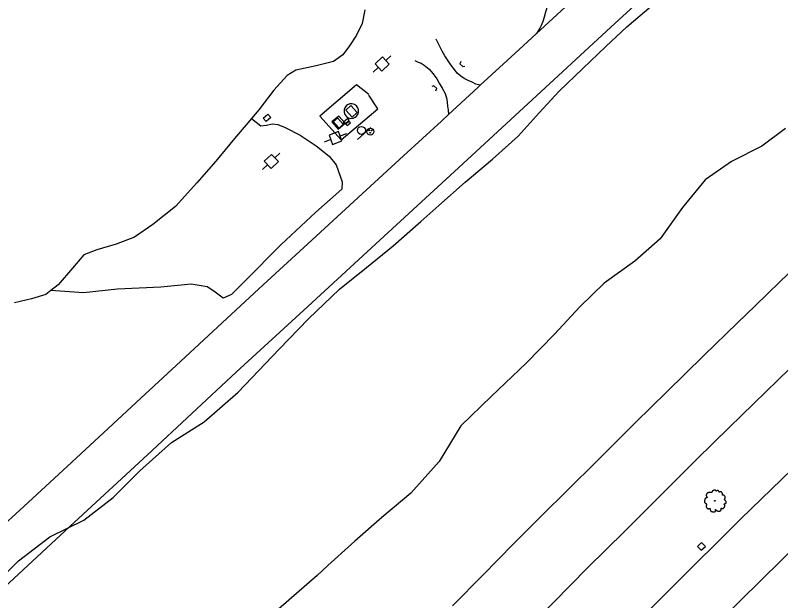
# Model space of a CAD drawing. Extents: x 2161152 to 2175754, y 602179 to 617749.
# Drawn here: x 2163150.7 to 2163534.2, y 605629.5 to 605922.5 of the extents above; entities that cross this region are included whole.
import ezdxf

# ---------------------------------------------------------------- set-up
doc = ezdxf.new("R2010")
doc.units = 0
for name, color, linetype in [('RD_EX_BldgApp_Sign', 7, 'Continuous'), ('RD_EX_Conc_Slab', 7, 'Continuous'), ('RD_EX_DR_Inlet', 7, 'Continuous'), ('RD_EX_DR_Pipe', 7, 'Continuous'), ('RD_EX_Driveway_Dirt', 7, 'Continuous'), ('RD_EX_Fence_ChLk', 7, 'Continuous'), ('RD_EX_Fence_Gate', 7, 'Continuous'), ('RD_EX_Fence_Other', 7, 'Continuous'), ('RD_EX_Parking_Asphalt', 7, 'Continuous'), ('RD_EX_Road', 7, 'Continuous'), ('RD_EX_UT', 7, 'Continuous'), ('RD_EX_VEG', 7, 'Continuous')]:
    doc.layers.add(name, color=color, linetype=linetype)

msp = doc.modelspace()

# ---------------------------------------------------------------- linework, layer by layer
at = {"layer": 'RD_EX_BldgApp_Sign'}
msp.add_line((2163322.11, 605860.38), (2163328.81, 605866.4), dxfattribs=at)
msp.add_circle((2163324.12, 605864.91), 2, dxfattribs=at)
at = {"layer": 'RD_EX_Conc_Slab'}
for points in [[(2163316.57, 605877.24), (2163315.84, 605876.3), (2163315.46, 605875.17), (2163315.46, 605873.98), (2163315.85, 605872.85), (2163316.58, 605871.91), (2163317.57, 605871.26), (2163318.73, 605870.96), (2163319.92, 605871.06), (2163321.01, 605871.53), (2163321.53, 605871.94), (2163322.27, 605872.86), (2163322.68, 605873.98), (2163322.7, 605875.17), (2163322.33, 605876.3), (2163321.62, 605877.26), (2163320.64, 605877.93), (2163319.49, 605878.25), (2163318.3, 605878.18), (2163317.2, 605877.73), (2163316.57, 605877.24)], [(2163309.35, 605869.15), (2163312.52, 605865.52), (2163316.06, 605868.54), (2163312.77, 605872.11), (2163309.35, 605869.15)]]:
    msp.add_lwpolyline(points, dxfattribs=at)
at = {"layer": 'RD_EX_DR_Inlet'}
msp.add_lwpolyline([(2163492.57, 605656.65), (2163494.42, 605654.69), (2163496.44, 605656.55), (2163494.54, 605658.56), (2163492.57, 605656.65)], dxfattribs=at)
for centre, radius in [((2163328.62, 605864.33), 1.75), ((2163327.96, 605864.96), 0.175), ((2163328.53, 605863.67), 0.175), ((2163329.18, 605864.89), 0.175)]:
    msp.add_circle(centre, radius, dxfattribs=at)
at = {"layer": 'RD_EX_DR_Pipe'}
for points in [[(2163373.91, 605899.34), (2163373.52, 605898.29), (2163374.89, 605896.84), (2163375.96, 605897.16)], [(2163361.49, 605884.81), (2163361.84, 605885.87), (2163360.43, 605887.29), (2163359.37, 605886.94)]]:
    msp.add_lwpolyline(points, dxfattribs=at)
at = {"layer": 'RD_EX_Driveway_Dirt'}
for points in [[(2163383.66, 605887.54), (2163381.49, 605888.05), (2163379.59, 605889.06), (2163377.56, 605889.86), (2163375.69, 605890.93), (2163373.9, 605892.03), (2163372.16, 605893.6), (2163370.72, 605895.41), (2163368.93, 605897.79), (2163367.23, 605900.19), (2163365.96, 605902.31), (2163364.65, 605904.62), (2163363.08, 605907.52), (2163361.53, 605910.65)], [(2163350.89, 605899.89), (2163352.62, 605899.14), (2163354, 605898.63), (2163355.64, 605897.57), (2163358.06, 605895.55), (2163360.15, 605893.22), (2163361.88, 605890.74), (2163363.12, 605888.62), (2163364.54, 605886.11), (2163366.09, 605883.43), (2163366.93, 605880.53), (2163367.31, 605877.12), (2163367.66, 605875.11), (2163367.74, 605872.82)]]:
    msp.add_lwpolyline(points, dxfattribs=at)
at = {"layer": 'RD_EX_Fence_ChLk'}
msp.add_lwpolyline([(2163321.61, 605887.74), (2163303.33, 605872.12), (2163313.92, 605860.19), (2163332.4, 605875.78)], dxfattribs=at)
at = {"layer": 'RD_EX_Fence_Gate'}
for p, q in [((2163327.78, 605882.83), (2163321.61, 605887.74)), ((2163332.4, 605875.78), (2163327.88, 605882.6))]:
    msp.add_line(p, q, dxfattribs=at)
at = {"layer": 'RD_EX_Fence_Other'}
msp.add_lwpolyline([(2162830.61, 604913.75), (2162883.17, 604978.53), (2162926.54, 605031.32), (2162974.34, 605088.61), (2163021.45, 605143.76), (2163066.11, 605195.56), (2163102.29, 605236.75), (2163137.02, 605275.59), (2163187.19, 605331.07), (2163243.16, 605391.37), (2163280.76, 605431.81), (2163328.44, 605482.21), (2163377.08, 605532.2), (2163426.27, 605582.33), (2163479.54, 605635.86), (2163514.27, 605670.47), (2163555.22, 605709.95), (2163593.34, 605746.66), (2163631.88, 605783.63), (2163692.53, 605840.5), (2163757.89, 605901.36), (2163814.91, 605953.51), (2163878.64, 606012.27)], dxfattribs=at)
at = {"layer": 'RD_EX_Parking_Asphalt'}
msp.add_lwpolyline([(2163416.71, 605939.32), (2163417.13, 605938.4), (2163417.55, 605937.15), (2163417.74, 605936.38), (2163417.91, 605935.45), (2163417.95, 605934.24), (2163417.6, 605932.08), (2163417.19, 605928.94), (2163416.78, 605925.59), (2163416.32, 605924.09), (2163415.74, 605921.56), (2163415.03, 605919.45), (2163414.25, 605917.49), (2163413.48, 605916.11), (2163412.76, 605914.83), (2163411.85, 605913.39)], dxfattribs=at)
at = {"layer": 'RD_EX_Road'}
for points in [[(2162904.45, 605413.96), (2162926, 605434.03), (2162949.7, 605456.05), (2162968.17, 605473.19), (2162987.55, 605491.03), (2163007.12, 605509.23), (2163027.65, 605528.1), (2163049.97, 605548.59), (2163081.6, 605577.61), (2163107.88, 605601.63), (2163140.45, 605631.85), (2163180.43, 605668.81), (2163216.92, 605702.52), (2163261.43, 605743.85), (2163297.29, 605776.77), (2163333.43, 605809.96), (2163370.72, 605844.32), (2163407.5, 605878.22), (2163449.16, 605916.57), (2163480.7, 605945.66)], [(2163440.67, 605940.14), (2163419.95, 605920.88), (2163411.85, 605913.39), (2163403.07, 605905.28), (2163383.66, 605887.54), (2163382.46, 605886.44), (2163367.74, 605872.82), (2163364.28, 605869.61), (2163345.2, 605852.14), (2163320.38, 605829.38), (2163297.23, 605808.07), (2163274.85, 605787.61), (2163256.65, 605770.67), (2163233.67, 605749.39), (2163213.6, 605730.86), (2163194.85, 605713.47), (2163174.58, 605694.71), (2163152.93, 605674.85), (2163133.17, 605656.82)], [(2163541.81, 605796.78), (2163533.74, 605789.05), (2163521.38, 605777.08), (2163512.5, 605768.54), (2163495.74, 605752.27), (2163477.09, 605733.98), (2163461.53, 605718.6), (2163443.08, 605700.33), (2163426.52, 605683.98), (2163415.43, 605672.91), (2163400.34, 605657.91), (2163384.88, 605642.22), (2163369.74, 605626.9)], [(2163192.72, 605390.99), (2163208.76, 605408.54), (2163230, 605431.6), (2163248.17, 605451.04), (2163266.02, 605469.94), (2163277.29, 605481.65), (2163294.54, 605499.67), (2163313.29, 605519.32), (2163330, 605536.69), (2163348.68, 605556.06), (2163365.58, 605573.53), (2163383.3, 605591.18), (2163403.47, 605611.59), (2163420.49, 605628.74), (2163437.33, 605645.83), (2163456.07, 605664.3), (2163473.56, 605681.76), (2163492.22, 605700.25), (2163508.44, 605716.16), (2163526.86, 605734.28), (2163544.44, 605751.28)], [(2163542.42, 605657.43), (2163525.09, 605640.48), (2163501.52, 605617.18), (2163478.04, 605593.83), (2163458, 605573.7), (2163437.84, 605553.28), (2163414.8, 605529.72), (2163394.11, 605508.54), (2163370.32, 605483.86), (2163347.47, 605459.89), (2163328.82, 605440.33), (2163309.38, 605419.82), (2163288.15, 605397.4)]]:
    msp.add_lwpolyline(points, dxfattribs=at)
at = {"layer": 'RD_EX_UT'}
for p, q in [((2163334.65, 605901.68), (2163331.01, 605898.25)), ((2163338.08, 605898.04), (2163334.65, 605901.68)), ((2163338.82, 605902.25), (2163336.29, 605899.88)), ((2163331.01, 605898.25), (2163334.44, 605894.61)), ((2163334.44, 605894.61), (2163338.08, 605898.04)), ((2163332.73, 605896.52), (2163330.08, 605894.03)), ((2163312.58, 605864.34), (2163307.9, 605862.58)), ((2163314.33, 605859.66), (2163312.58, 605864.34)), ((2163316.65, 605863.26), (2163313.4, 605862.04)), ((2163308.82, 605860.33), (2163305.41, 605859.05)), ((2163307.9, 605862.58), (2163309.65, 605857.9)), ((2163309.65, 605857.9), (2163314.33, 605859.66)), ((2163279.1, 605852.93), (2163275.46, 605849.5)), ((2163282.53, 605849.29), (2163279.1, 605852.93)), ((2163283.27, 605853.51), (2163280.75, 605851.13)), ((2163277.18, 605847.78), (2163274.53, 605845.28)), ((2163275.46, 605849.5), (2163278.89, 605845.86)), ((2163278.89, 605845.86), (2163282.53, 605849.29))]:
    msp.add_line(p, q, dxfattribs=at)
for points in [[(2163316.25, 605875.03), (2163319.53, 605871.53), (2163322.03, 605873.87), (2163318.75, 605877.37), (2163316.25, 605875.03)], [(2163274.92, 605871.04), (2163277.19, 605873.07), (2163278.67, 605871.41), (2163276.39, 605869.39), (2163274.92, 605871.04)], [(2163310.05, 605869.32), (2163312.11, 605871.18), (2163315.01, 605867.99), (2163312.95, 605866.12), (2163310.05, 605869.32)], [(2163315.01, 605868.88), (2163315.77, 605868.03), (2163318.04, 605870.09), (2163317.27, 605870.93), (2163315.01, 605868.88)], [(2163316.35, 605868.05), (2163317.02, 605867.3), (2163318.58, 605868.7), (2163317.91, 605869.45), (2163316.35, 605868.05)]]:
    msp.add_lwpolyline(points, dxfattribs=at)
at = {"layer": 'RD_EX_VEG'}
for points in [[(2163137.3, 605634.64), (2163152.34, 605649.41), (2163168.08, 605661.37), (2163184.99, 605669.86), (2163199.82, 605681.2), (2163213.13, 605694.48), (2163229.02, 605708.69), (2163245.3, 605718.98), (2163262.3, 605733.93), (2163282.97, 605755.34), (2163297.63, 605770.57), (2163313.13, 605785.38), (2163326.65, 605796.31), (2163340.06, 605807.13), (2163353.83, 605819.33), (2163362.87, 605827.39), (2163376.05, 605839.04), (2163389.85, 605850.45), (2163402.7, 605862.08), (2163413.25, 605873.67), (2163423.24, 605884.51), (2163435.07, 605895.95), (2163446.51, 605906.93), (2163457.09, 605916.74), (2163469.24, 605927.05)], [(2163325.85, 605925.33), (2163324.52, 605918.5), (2163321.66, 605912.57), (2163318.12, 605907.2), (2163314.77, 605902.84), (2163310.13, 605899.44), (2163301.52, 605897.3), (2163291.32, 605895.16), (2163286.96, 605892.34), (2163280.22, 605885.09), (2163272.71, 605875.3), (2163269, 605870.84), (2163266.34, 605867.65), (2163260.47, 605860.91), (2163251.15, 605849.51), (2163241.74, 605838.61), (2163230.98, 605826.82), (2163219.6, 605817.77), (2163210.44, 605811.41), (2163201.18, 605808.04), (2163191.54, 605805.07), (2163185.1, 605802.55), (2163179.36, 605796.01), (2163172.12, 605787.62), (2163168.53, 605784.82), (2163166, 605782.84), (2163158.84, 605780.61), (2163150.4, 605778.54)], [(2163269, 605870.84), (2163273.72, 605867.29), (2163276.53, 605867.6), (2163279.5, 605868.13), (2163282.21, 605867.89), (2163285.98, 605866.38), (2163293.44, 605862.54), (2163301.44, 605857.17), (2163308.04, 605852.07), (2163311.53, 605847.73), (2163314.45, 605839.25), (2163314.37, 605835.56), (2163301.28, 605823.91), (2163283.7, 605807.6), (2163265.69, 605789.36), (2163258.97, 605782.81), (2163254.84, 605780.88), (2163250.25, 605784.47), (2163246.83, 605786.59), (2163238.88, 605788), (2163223.58, 605786.48), (2163201.9, 605785.51), (2163184.85, 605783.61), (2163168.53, 605784.82)], [(2163536.66, 605865.93), (2163524.74, 605857.11), (2163509.59, 605849.4), (2163496.34, 605840.15), (2163485.08, 605826.39), (2163473.79, 605810.58), (2163461.18, 605799.38), (2163445.74, 605788.46), (2163433.64, 605776.54), (2163420.91, 605762.9), (2163406.69, 605748.46), (2163389.18, 605731.75), (2163373.9, 605716.99), (2163363.05, 605699.11), (2163348.82, 605683.23), (2163334.28, 605671.05), (2163320.87, 605659.25), (2163307.37, 605647.07), (2163301.88, 605642.05), (2163282.62, 605625.2)]]:
    msp.add_lwpolyline(points, dxfattribs=at)
for centre, radius in [((2163501.2, 605679.45), 0.188), ((2163501.19, 605679.44), 0.000075)]:
    msp.add_circle(centre, radius, dxfattribs=at)
for points in [[(2163501.3, 605684.83), (2163501.07, 605684.85), (2163500.83, 605684.77), (2163500.64, 605684.7), (2163500.47, 605684.64), (2163500.3, 605684.57), (2163500.08, 605684.44), (2163499.91, 605684.29), (2163499.82, 605684.1), (2163499.78, 605683.93), (2163499.74, 605683.72), (2163499.74, 605683.59), (2163499.65, 605683.57), (2163499.54, 605683.59), (2163499.35, 605683.65), (2163499.16, 605683.65), (2163498.97, 605683.65), (2163498.71, 605683.63), (2163498.45, 605683.63), (2163498.24, 605683.59), (2163498, 605683.56), (2163497.72, 605683.46), (2163497.46, 605683.37), (2163497.23, 605683.18), (2163497.04, 605682.82), (2163496.95, 605682.56), (2163496.84, 605682.37), (2163496.95, 605682.04), (2163497.08, 605681.77), (2163497.1, 605681.62), (2163497.16, 605681.31), (2163497.23, 605681.14), (2163497.32, 605680.99), (2163497.27, 605680.97), (2163496.99, 605680.93), (2163496.76, 605680.86), (2163496.44, 605680.69), (2163496.28, 605680.52), (2163496.2, 605680.28), (2163496.18, 605680.01), (2163496.11, 605679.86), (2163496.05, 605679.66), (2163496.03, 605679.6), (2163495.99, 605679.36), (2163496.07, 605679.02), (2163496.09, 605678.76), (2163496.18, 605678.59), (2163496.29, 605678.46), (2163496.43, 605678.27), (2163496.73, 605678.1), (2163496.97, 605678.03), (2163497.12, 605678.01), (2163496.99, 605677.63), (2163496.95, 605677.37), (2163496.86, 605677.07), (2163496.86, 605677.01), (2163496.82, 605676.66), (2163496.93, 605676.41), (2163496.99, 605676.13), (2163497.12, 605675.96), (2163497.32, 605675.74), (2163497.57, 605675.57), (2163497.94, 605675.48), (2163498.24, 605675.5), (2163498.67, 605675.63), (2163498.86, 605675.68), (2163498.84, 605675.55), (2163498.86, 605675.27), (2163498.86, 605674.95), (2163498.97, 605674.71), (2163499.05, 605674.5), (2163499.16, 605674.32), (2163499.41, 605674.15), (2163499.71, 605674.09), (2163500.02, 605673.98), (2163500.36, 605673.92), (2163500.74, 605673.9), (2163501.19, 605674.02), (2163501.39, 605674.11), (2163501.47, 605674.24), (2163501.62, 605674.52), (2163501.58, 605674.69), (2163501.6, 605675.14), (2163501.67, 605675.01), (2163501.8, 605674.75), (2163502.18, 605674.52), (2163502.48, 605674.39), (2163502.83, 605674.28), (2163503.06, 605674.22), (2163503.42, 605674.28), (2163503.7, 605674.33), (2163503.98, 605674.43), (2163504.2, 605674.63), (2163504.33, 605674.84), (2163504.37, 605675.05), (2163504.43, 605675.33), (2163504.47, 605675.46)], [(2163504.47, 605675.46), (2163504.41, 605675.59), (2163504.37, 605675.78), (2163504.43, 605675.76), (2163504.56, 605675.72), (2163504.77, 605675.63), (2163504.93, 605675.57), (2163505.18, 605675.59), (2163505.38, 605675.67), (2163505.72, 605675.87), (2163505.93, 605676.23), (2163506.13, 605676.53), (2163506.19, 605676.77), (2163506.15, 605676.94), (2163506.13, 605677.31), (2163505.98, 605677.5), (2163505.95, 605677.6), (2163505.87, 605677.9), (2163505.93, 605677.93), (2163506.13, 605677.97), (2163506.41, 605678.06), (2163506.62, 605678.16), (2163506.79, 605678.29), (2163506.85, 605678.46), (2163506.83, 605678.76), (2163506.86, 605679.06), (2163506.81, 605679.17), (2163506.73, 605679.28), (2163506.68, 605679.43), (2163506.56, 605679.54), (2163506.49, 605679.66), (2163506.41, 605679.73), (2163506.32, 605679.84), (2163506.19, 605679.94), (2163506.08, 605679.98), (2163506.04, 605680.09), (2163506.15, 605680.24), (2163506.19, 605680.31), (2163506.21, 605680.48), (2163506.38, 605680.74), (2163506.41, 605681.04), (2163506.38, 605681.36), (2163506.34, 605681.57), (2163506.23, 605681.77), (2163506.08, 605681.96), (2163505.98, 605682.09), (2163505.85, 605682.19), (2163505.61, 605682.28), (2163505.42, 605682.32), (2163505.16, 605682.32), (2163505.01, 605682.36), (2163505.03, 605682.39), (2163505.03, 605682.51), (2163505.03, 605682.71), (2163504.97, 605683.05), (2163504.86, 605683.42), (2163504.86, 605683.44), (2163504.78, 605683.63), (2163504.62, 605683.78), (2163504.48, 605683.86), (2163504.33, 605683.95), (2163504.15, 605683.97), (2163503.92, 605683.97), (2163503.72, 605683.93), (2163503.57, 605683.86), (2163503.43, 605683.76), (2163503.38, 605683.87), (2163503.3, 605684.1), (2163503.27, 605684.21), (2163503.15, 605684.34), (2163502.98, 605684.49), (2163502.65, 605684.59), (2163502.18, 605684.53), (2163501.95, 605684.38), (2163501.84, 605684.25), (2163501.8, 605684.34), (2163501.65, 605684.49), (2163501.58, 605684.62), (2163501.45, 605684.72), (2163501.34, 605684.79), (2163501.26, 605684.83)]]:
    msp.add_spline(points, degree=3, dxfattribs=at)

doc.saveas('drawing.dxf')
